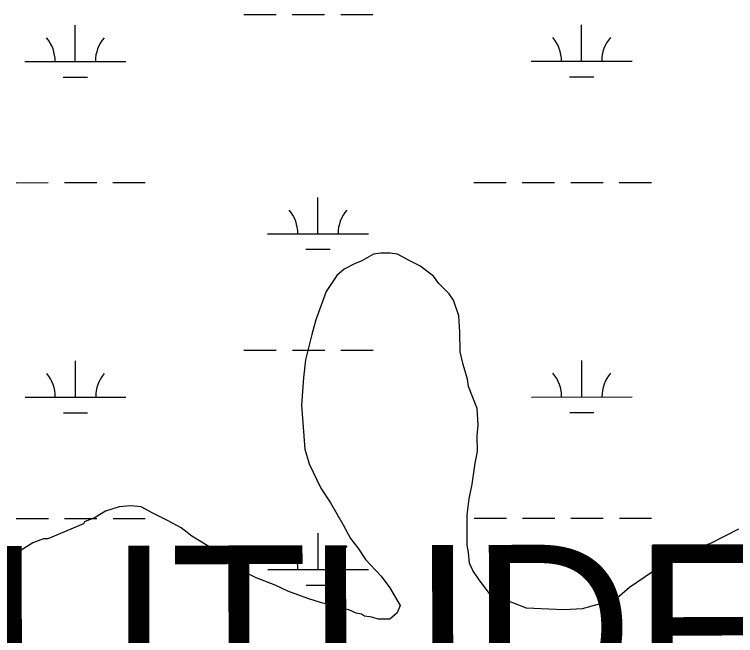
# Model space of a CAD drawing. Extents: x 3279314 to 3317160, y 734079 to 759431.
# Drawn here: x 3299938 to 3300652, y 743930 to 744545 of the extents above; entities that cross this region are included whole.
import ezdxf

# ---------------------------------------------------------------- set-up
doc = ezdxf.new("R2010")
doc.units = 0
for name, color, linetype in [('V-SITE-VEGE', 7, 'Continuous'), ('V-TOPO-GNAM-IDEN', 7, 'Continuous'), ('V-WETL-SWMP', 7, 'Continuous')]:
    doc.layers.add(name, color=color, linetype=linetype)

msp = doc.modelspace()

# ---------------------------------------------------------------- linework, layer by layer
at = {"layer": 'V-SITE-VEGE'}
for p, q in [((3300293.43, 744307.44), (3300282, 744301.13)), ((3300300.72, 744308.52), (3300293.43, 744307.44)), ((3300310.1, 744308.56), (3300300.72, 744308.52)), ((3300317.4, 744307.56), (3300310.1, 744308.56)), ((3300328.89, 744301.36), (3300317.4, 744307.56)), ((3300282, 744301.13), (3300274.72, 744297.97)), ((3300339.34, 744296.2), (3300328.89, 744301.36)), ((3300264.32, 744292.71), (3300257.06, 744286.42)), ((3300274.72, 744297.97), (3300264.32, 744292.71)), ((3300352.94, 744285.84), (3300339.34, 744296.2)), ((3300257.06, 744286.42), (3300246.71, 744270.74)), ((3300358.18, 744278.57), (3300352.94, 744285.84)), ((3300368.65, 744268.2), (3300358.18, 744278.57)), ((3300246.71, 744270.74), (3300236.43, 744242.56)), ((3300372.85, 744261.97), (3300368.65, 744268.2)), ((3300378.13, 744246.36), (3300372.85, 744261.97)), ((3300236.43, 744242.56), (3300232.33, 744227.95)), ((3300379.25, 744230.74), (3300378.13, 744246.36)), ((3300232.33, 744227.95), (3300226.2, 744202.91)), ((3300379.34, 744210.94), (3300379.25, 744230.74)), ((3300382.53, 744198.45), (3300379.34, 744210.94)), ((3300226.2, 744202.91), (3300224.2, 744185.19)), ((3300386.77, 744183.88), (3300382.53, 744198.45)), ((3300224.2, 744185.19), (3300222.25, 744158.08)), ((3300387.85, 744176.59), (3300386.77, 744183.88)), ((3300396.29, 744154.75), (3300387.85, 744176.59)), ((3300222.25, 744158.08), (3300223.37, 744140.37)), ((3300397.41, 744138.08), (3300396.29, 744154.75)), ((3300223.37, 744140.37), (3300225.58, 744114.33)), ((3300396.42, 744127.66), (3300397.41, 744138.08)), ((3300396.49, 744112.03), (3300396.42, 744127.66)), ((3300225.58, 744114.33), (3300229.82, 744099.76)), ((3300394.46, 744100.55), (3300396.49, 744112.03)), ((3300229.82, 744099.76), (3300241.4, 744075.85)), ((3300391.44, 744079.7), (3300394.46, 744100.55)), ((3300388.38, 744065.09), (3300391.44, 744079.7)), ((3300241.4, 744075.85), (3300250.85, 744061.31)), ((3300386.37, 744049.45), (3300388.38, 744065.09)), ((3300041.41, 744057.18), (3300027.89, 744052.94)), ((3300052.87, 744058.28), (3300041.41, 744057.18)), ((3300063.29, 744057.28), (3300052.87, 744058.28)), ((3300074.79, 744051.09), (3300063.29, 744057.28)), ((3300250.85, 744061.31), (3300263.46, 744039.49)), ((3300027.89, 744052.94), (3300017.49, 744046.64)), ((3300089.41, 744043.86), (3300074.79, 744051.09)), ((3300386.52, 744019.23), (3300386.37, 744049.45)), ((3300007.09, 744042.42), (3300006.06, 744040.34)), ((3300017.49, 744046.64), (3300007.09, 744042.42)), ((3300102.99, 744036.63), (3300089.41, 744043.86)), ((3300006.06, 744040.34), (3299970.7, 744025.58)), ((3300113.45, 744028.35), (3300102.99, 744036.63)), ((3300263.46, 744039.49), (3300270.81, 744025.97)), ((3300655.29, 744035.11), (3300628.26, 744021.44)), ((3300130.17, 744018.01), (3300113.45, 744028.35)), ((3299955.73, 744021.77), (3299935.99, 744009.17)), ((3299966.53, 744025.56), (3299955.73, 744021.77)), ((3299970.7, 744025.58), (3299966.53, 744025.56)), ((3300270.81, 744025.97), (3300278.15, 744016.63)), ((3300628.26, 744021.44), (3300611.62, 744015.1)), ((3300135.42, 744010.74), (3300130.17, 744018.01)), ((3300278.15, 744016.63), (3300285.5, 744005.2)), ((3300387.59, 744011.95), (3300386.52, 744019.23)), ((3300611.62, 744015.1), (3300603.31, 744010.89)), ((3300144.83, 744004.53), (3300135.42, 744010.74)), ((3300285.5, 744005.2), (3300301.21, 743988.6)), ((3300388.69, 744001.53), (3300387.59, 744011.95)), ((3300590.83, 744005.62), (3300582.51, 744000.37)), ((3300603.31, 744010.89), (3300590.83, 744005.62)), ((3300162.59, 743994.2), (3300144.83, 744004.53)), ((3300391.85, 743994.25), (3300388.69, 744001.53)), ((3300582.51, 744000.37), (3300570.04, 743993.02)), ((3300177.21, 743986.97), (3300162.59, 743994.2)), ((3300398.14, 743984.9), (3300391.85, 743994.25)), ((3300570.04, 743993.02), (3300562.77, 743987.78)), ((3300196.01, 743979.77), (3300177.21, 743986.97)), ((3300301.21, 743988.6), (3300309.6, 743977.18)), ((3300408.63, 743971.41), (3300398.14, 743984.9)), ((3300562.77, 743987.78), (3300547.2, 743977.28)), ((3300208.54, 743973.57), (3300196.01, 743979.77)), ((3300309.6, 743977.18), (3300320.11, 743959.52)), ((3300547.2, 743977.28), (3300532.67, 743964.71)), ((3300228.38, 743966.37), (3300208.54, 743973.57)), ((3300416.98, 743967.28), (3300408.63, 743971.41)), ((3300241.94, 743962.27), (3300228.38, 743966.37)), ((3300269.07, 743955.1), (3300241.94, 743962.27)), ((3300431.6, 743962.14), (3300416.98, 743967.28)), ((3300523.3, 743962.58), (3300500.4, 743956.21)), ((3300532.67, 743964.71), (3300523.3, 743962.58)), ((3300320.11, 743959.52), (3300317.02, 743952.2)), ((3300445.17, 743956.99), (3300431.6, 743962.14)), ((3300467.06, 743956.06), (3300445.17, 743956.99)), ((3300482.69, 743955.09), (3300467.06, 743956.06)), ((3300500.4, 743956.21), (3300482.69, 743955.09)), ((3300276.38, 743952.02), (3300269.07, 743955.1)), ((3300281.6, 743951), (3300276.38, 743952.02)), ((3300284.73, 743948.93), (3300281.6, 743951)), ((3300292.03, 743947.92), (3300284.73, 743948.93)), ((3300317.02, 743952.2), (3300309.75, 743945.92)), ((3300298.29, 743945.87), (3300292.03, 743947.92)), ((3300309.75, 743945.92), (3300298.29, 743945.87))]:
    msp.add_line(p, q, dxfattribs=at)
at = {"layer": 'V-WETL-SWMP'}
for p, q in [((3300165, 744545.04), (3300197, 744545.06)), ((3300213, 744545.07), (3300245, 744545.08)), ((3300261, 744545.09), (3300293, 744545.11)), ((3299997.96, 744498.53), (3299997.94, 744534.53)), ((3300499.86, 744498.78), (3300499.84, 744534.78)), ((3299947.96, 744498.5), (3300047.96, 744498.55)), ((3300449.86, 744498.76), (3300549.86, 744498.81)), ((3299985.96, 744483.09), (3300009.96, 744483.1)), ((3300487.87, 744483.35), (3300511.87, 744483.36)), ((3299939.17, 744378.43), (3299971.17, 744378.44)), ((3299987.17, 744378.45), (3300019.17, 744378.47)), ((3300035.17, 744378.48), (3300067.17, 744378.49)), ((3300393.08, 744378.66), (3300425.08, 744378.67)), ((3300441.08, 744378.68), (3300473.08, 744378.7)), ((3300489.08, 744378.71), (3300521.08, 744378.72)), ((3300537.08, 744378.73), (3300569.08, 744378.75)), ((3300238.51, 744327.84), (3300238.5, 744363.84)), ((3300188.51, 744327.81), (3300288.51, 744327.86)), ((3300226.52, 744312.4), (3300250.52, 744312.41)), ((3300165.16, 744212.37), (3300197.16, 744212.38)), ((3300213.16, 744212.39), (3300245.16, 744212.41)), ((3300261.16, 744212.42), (3300293.16, 744212.43)), ((3299998.12, 744165.85), (3299998.11, 744201.85)), ((3300500.03, 744166.11), (3300500.01, 744202.11)), ((3299948.12, 744165.83), (3300048.12, 744165.88)), ((3300450.03, 744166.08), (3300550.03, 744166.13)), ((3299986.13, 744150.42), (3300010.13, 744150.43)), ((3300488.04, 744150.67), (3300512.04, 744150.68)), ((3299939.34, 744045.75), (3299971.34, 744045.77)), ((3299987.34, 744045.78), (3300019.34, 744045.79)), ((3300035.34, 744045.8), (3300067.34, 744045.82)), ((3300393.25, 744045.98), (3300425.25, 744046)), ((3300441.25, 744046.01), (3300473.25, 744046.02)), ((3300489.25, 744046.03), (3300521.25, 744046.05)), ((3300537.25, 744046.06), (3300569.25, 744046.07)), ((3300238.68, 743995.16), (3300238.66, 744031.16)), ((3300188.68, 743995.14), (3300288.68, 743995.19)), ((3300226.69, 743979.73), (3300250.69, 743979.74))]:
    msp.add_line(p, q, dxfattribs=at)
for centre, start, end in [((3299942.71, 744498.97), 359.25735, 40.80101), ((3300053.2, 744499.03), 139.25734, 180.801), ((3300444.62, 744499.23), 359.25735, 40.80101), ((3300555.11, 744499.29), 139.25734, 180.801), ((3300183.27, 744328.28), 359.25735, 40.80101), ((3300293.76, 744328.34), 139.25734, 180.801), ((3299942.88, 744166.3), 359.25735, 40.80101), ((3300053.37, 744166.36), 139.25734, 180.801), ((3300444.79, 744166.56), 359.25735, 40.80101), ((3300555.27, 744166.61), 139.25734, 180.801), ((3300183.44, 743995.61), 359.25735, 40.80101), ((3300293.92, 743995.67), 139.25734, 180.801)]:
    msp.add_arc(centre, 35.25, start, end, dxfattribs=at)

# ---------------------------------------------------------------- texts
at = {"layer": 'V-TOPO-GNAM-IDEN'}
msp.add_text('SOLITUDE', height=167, rotation=0.13487, dxfattribs=at).set_placement((3299583.35, 743850.64))

doc.saveas('drawing.dxf')
